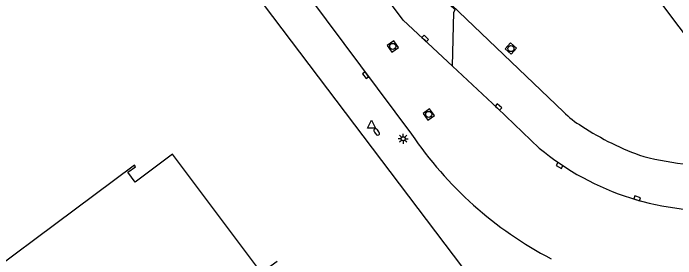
# Model space of a CAD drawing. Extents: x 126000 to 131009, y 393000 to 395500.
# Drawn here: x 130803.2 to 130885.3, y 393933.1 to 393963.6 of the extents above; entities that cross this region are included whole.
import ezdxf

# ---------------------------------------------------------------- set-up
doc = ezdxf.new("R2010")
doc.units = 0
for name, color, linetype in [('gg-afsc-hekwerk', 7, 'Continuous'), ('gg-bbg-hoofdgebouw', 7, 'Continuous'), ('gg-knt-verharding', 7, 'Continuous'), ('gt-symb-brandkraan', 7, 'Continuous'), ('gt-symb-kolk', 7, 'Continuous'), ('gt-symb-lichtmast', 7, 'Continuous'), ('gt-symb-rioolschacht', 7, 'Continuous'), ('gt-symb-waterafsluiter', 7, 'Continuous')]:
    doc.layers.add(name, color=color, linetype=linetype)

# ---------------------------------------------------------------- blocks, each defined once
blk = doc.blocks.new('gt0-KOLK')
at = {"layer": 'gt-symb-kolk'}
blk.add_lwpolyline([(0, 0), (0.375, 0), (0.375, 0.4), (-0.375, 0.4), (-0.375, 0), (0, 0)], dxfattribs=at)
blk = doc.blocks.new('gt0-RS')
at = {"layer": 'gt-symb-rioolschacht'}
blk.add_lwpolyline([(-0.5, -0.5), (0.5, -0.5), (0.5, 0.5), (-0.5, 0.5)], close=True, dxfattribs=at)
blk.add_circle((0, 0), 0.375, dxfattribs=at)
blk = doc.blocks.new('gt0-LMAST')
at = {"layer": 'gt-symb-lichtmast'}
for p, q in [((-0.182, 0.173), (-0.447, 0.438)), ((-0.005, 0.246), (-0.005, 0.621)), ((0.172, 0.173), (0.437, 0.438)), ((-0.255, -0.004), (-0.63, -0.004)), ((-0.182, -0.181), (-0.447, -0.446)), ((-0.005, -0.254), (-0.005, -0.629)), ((0.437, -0.446), (0.172, -0.181)), ((0.245, -0.004), (0.62, -0.004))]:
    blk.add_line(p, q, dxfattribs=at)
blk.add_circle((-0.005, -0.004), 0.25, dxfattribs=at)
blk = doc.blocks.new('gt0-BR')
at = {"layer": 'gt-symb-brandkraan'}
for centre, radius, start, end in [((-0.244, 0), 0.206, 107.56694, 252.43307), ((0.599, -2.664), 3, 106.89205, 107.56694), ((0, -0.691), 0.938, 73.10799, 106.89205), ((-0.599, -2.664), 3, 72.43309, 73.10799), ((0.244, 0), 0.206, 287.56695, 72.43309), ((0.599, 2.664), 3, 252.43307, 253.10797), ((0, 0.691), 0.938, 253.10797, 286.89206), ((-0.599, 2.664), 3, 286.89206, 287.56695)]:
    blk.add_arc(centre, radius, start, end, dxfattribs=at)
blk = doc.blocks.new('gt0-WAFSL')
at = {"layer": 'gt-symb-waterafsluiter'}
for p, q in [((-0.5, -0.333), (0, 0.667)), ((0, 0.667), (0.5, -0.333)), ((0.5, -0.333), (-0.5, -0.333))]:
    blk.add_line(p, q, dxfattribs=at)

msp = doc.modelspace()

# ---------------------------------------------------------------- linework, layer by layer
at = {"layer": 'gg-afsc-hekwerk'}
msp.add_line((130854.218, 393967.879), (130871.426, 393951.403), dxfattribs=at)
msp.add_lwpolyline([(130848.392, 393904.683), (130863.43, 393926.1), (130828.661, 393972.129)], dxfattribs=at)
for centre, radius, start, end in [((130878.313, 393957.852), 9.435, 223.11748, 240.72186), ((130892.442, 393977.937), 33.956, 236.49696, 250.9604), ((130891.831, 393989.314), 44.718, 256.46514, 271.00874)]:
    msp.add_arc(centre, radius, start, end, dxfattribs=at)
at = {"layer": 'gg-bbg-hoofdgebouw'}
for points in [[(130898.546, 394035.107), (130894.48, 394032.076), (130933.547, 393979.935), (130894.323, 393950.548), (130871.537, 393980.923)], [(130835.896, 393932.807), (130833.966, 393931.395), (130822.917, 393946.153), (130818.305, 393942.665), (130817.374, 393943.908), (130818.332, 393944.568), (130818.192, 393944.785)], [(130818.192, 393944.785), (130791.024, 393924.473), (130778.503, 393934.619), (130778.259, 393934.318)]]:
    msp.add_lwpolyline(points, dxfattribs=at)
at = {"layer": 'gg-knt-verharding'}
msp.add_line((130835.861, 393971.073), (130852.559, 393948.642), dxfattribs=at)
for points in [[(130857.636, 393957.079), (130851.526, 393962.776), (130833.062, 393987.532), (130830.248, 393991.415), (130827.516, 393995.356), (130825.187, 393998.819)], [(130857.636, 393957.079), (130857.811, 393963.769), (130857.972, 393964.08), (130854.109, 393967.765)], [(130868.418, 393946.884), (130863.216, 393951.858), (130857.636, 393957.079)]]:
    msp.add_lwpolyline(points, dxfattribs=at)
for centre, radius, start, end in [((130891.992, 393975.292), 47.594, 214.05208, 242.31725), ((130889.938, 393972.833), 33.711, 230.33138, 274.39349)]:
    msp.add_arc(centre, radius, start, end, dxfattribs=at)

# ---------------------------------------------------------------- block references
at = {"layer": 'gt-symb-brandkraan', "rotation": -54.27586519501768}
msp.add_blockref('gt0-BR', (130848.245, 393948.899), dxfattribs=at)
at = {"layer": 'gt-symb-kolk'}
for p, rotation in [((130854.131, 393960.362), -42.851908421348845), ((130847.027, 393956.057), 126.58342113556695), ((130863.216, 393951.858), -42.77092864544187), ((130871.029, 393944.903), 150.53928638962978), ((130880.499, 393940.469), -18.416834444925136)]:
    msp.add_blockref('gt0-KOLK', p, dxfattribs=dict(at, rotation=rotation))
at = {"layer": 'gt-symb-lichtmast'}
msp.add_blockref('gt0-LMAST', (130851.541, 393948.055), dxfattribs=at)
at = {"layer": 'gt-symb-rioolschacht'}
for p, rotation in [((130850.245, 393959.519), -54.27586519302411), ((130864.895, 393959.256), 139.29925519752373), ((130854.705, 393951.074), -54.275865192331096)]:
    msp.add_blockref('gt0-RS', p, dxfattribs=dict(at, rotation=rotation))
at = {"layer": 'gt-symb-waterafsluiter'}
msp.add_blockref('gt0-WAFSL', (130847.591, 393949.686), dxfattribs=at)

doc.saveas('drawing.dxf')
